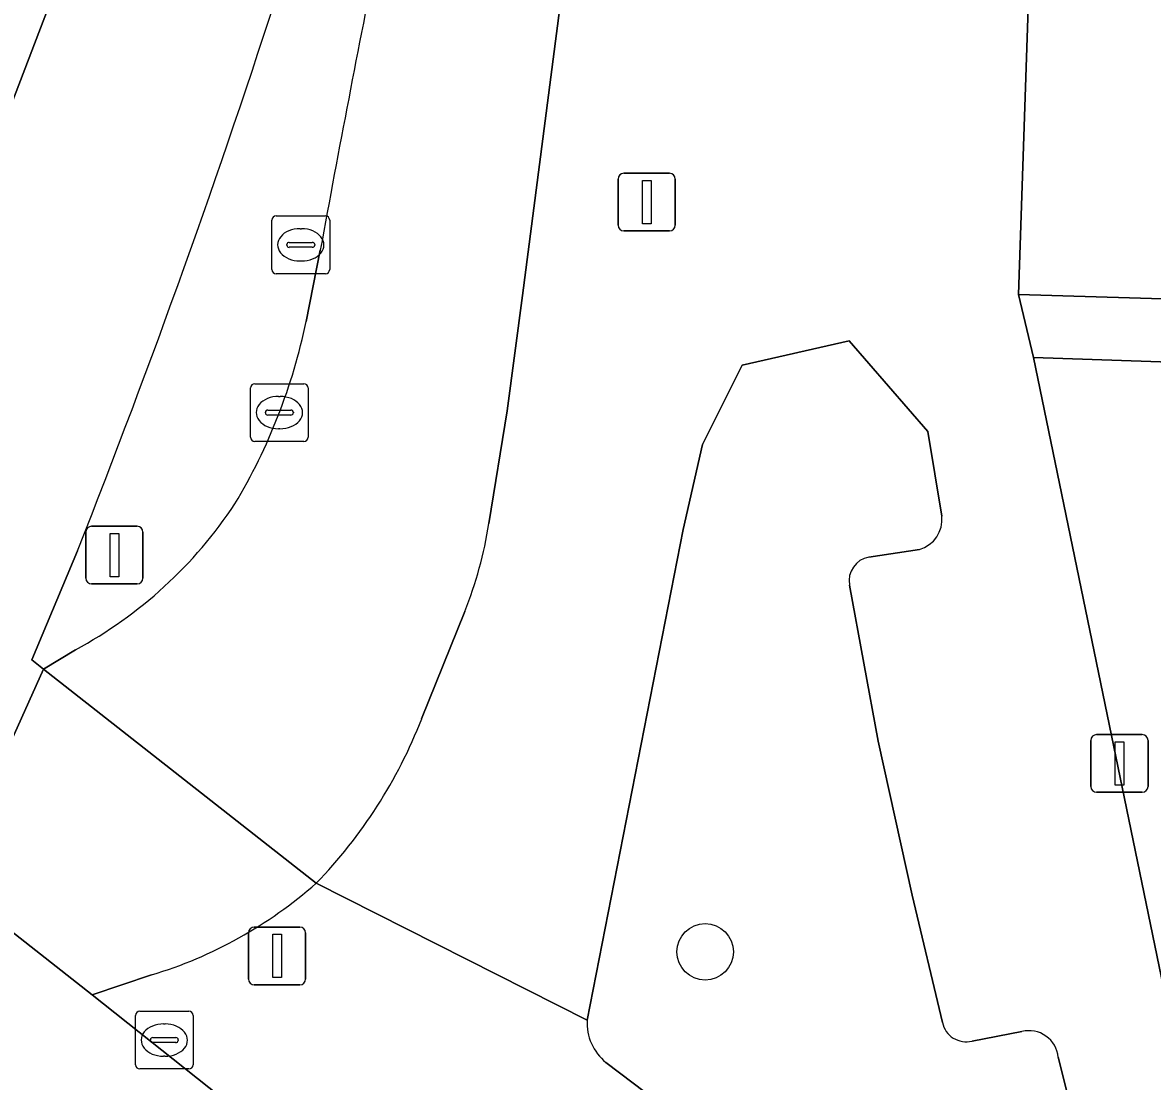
# Model space of a CAD drawing. Extents: x 161771 to 163125, y 382475 to 383179.
# Drawn here: x 161797.62 to 161817.18, y 383019.29 to 383037.63 of the extents above; entities that cross this region are included whole.
import ezdxf

# ---------------------------------------------------------------- set-up
doc = ezdxf.new("R2010")
doc.units = 0
for name, color, linetype in [('IMGEO_Boom', 7, 'Continuous'), ('IMGEO_Erf', 7, 'Continuous'), ('IMGEO_Fietspad_gesloten', 7, 'Continuous'), ('IMGEO_Groenvoorziening', 7, 'Continuous'), ('IMGEO_Kolk', 7, 'Continuous'), ('IMGEO_Lichtmast', 7, 'Continuous'), ('IMGEO_Pand', 7, 'Continuous'), ('IMGEO_Rijbaan_lokaal_gesloten', 7, 'Continuous'), ('IMGEO_Rijbaan_lokaal_open', 7, 'Continuous'), ('IMGEO_Rioolput', 7, 'Continuous'), ('IMGEO_Verkeerseiland_open', 7, 'Continuous'), ('IMGEO_Verkeersregelinstallatiepaal', 7, 'Continuous'), ('IMGEO_Voetpad_open', 7, 'Continuous')]:
    doc.layers.add(name, color=color, linetype=linetype)

msp = doc.modelspace()

# ---------------------------------------------------------------- linework, layer by layer
at = {"layer": 'IMGEO_Boom'}
msp.add_circle((161809.438, 383021.531), 0.489, dxfattribs=at)
at = {"layer": 'IMGEO_Erf'}
msp.add_lwpolyline([(161823.177, 383039.433), (161823.112, 383037.617), (161822.935, 383032.675), (161814.864, 383032.919), (161815.123, 383031.829), (161824.437, 383031.507), (161825.086, 383028.985), (161825.169, 383028.663), (161826.103, 383025.069), (161828.165, 383022.151), (161828.794, 383022.597), (161826.486, 383025.752), (161826.616, 383025.85), (161826.581, 383026.006), (161825.991, 383028.69), (161825.806, 383029.529), (161826.013, 383029.674), (161830.107, 383032.546), (161831.656, 383033.633), (161836.114, 383036.761), (161835.573, 383037.532), (161836.554, 383038.221), (161837.098, 383037.446), (161838.693, 383038.565)], dxfattribs=at)
at = {"layer": 'IMGEO_Fietspad_gesloten'}
for points in [[(161814.386, 383089.376), (161808.605, 383071.283), (161799.736, 383042.637), (161799.138, 383040.744), (161799.133, 383040.729), (161798.993, 383040.335), (161797.201, 383035.645), (161794.187, 383028.227), (161793.423, 383026.369), (161793.412, 383026.344)], [(161789.495, 383019.24), (161793.305, 383016.022), (161796.32, 383022.751), (161797.98, 383026.429), (161797.779, 383026.587), (161798.569, 383028.479)]]:
    msp.add_lwpolyline(points, dxfattribs=at)
msp.add_arc((161649.665, 383087.326), 160.11, 338.436, 342.18722, dxfattribs=at)
at = {"layer": 'IMGEO_Groenvoorziening'}
for points in [[(161813.535, 383029.078), (161813.294, 383030.545), (161811.931, 383032.115), (161810.078, 383031.696), (161809.391, 383030.319), (161809.059, 383028.845), (161807.394, 383020.35)], [(161812.272, 383028.371), (161813.149, 383028.503)], [(161813.546, 383020.305), (161813.025, 383022.515), (161812.432, 383025.183), (161811.936, 383027.883)], [(161814.923, 383020.15), (161814.059, 383019.985)], [(161816.505, 383015.899), (161815.552, 383019.706)], [(161807.719, 383019.615), (161814.894, 383014.187)]]:
    msp.add_lwpolyline(points, dxfattribs=at)
msp.add_lwpolyline([(161826.126, 383020.704), (161823.798, 383023.999), (161822.479, 383029.074), (161823.73, 383029.031), (161825.086, 383028.985), (161824.437, 383031.507), (161815.123, 383031.829), (161818.125, 383017.273), (161822.25, 383018.481), (161822.488, 383018.123)], close=True, dxfattribs=at)
for centre, radius, start, end in [((161813.004, 383029.017), 0.534, 285.7201, 6.5326), ((161812.35, 383027.958), 0.42, 100.6396, 190.2637), ((161808.268, 383020.297), 0.875, 176.5206, 231.1872), ((161813.959, 383020.396), 0.423, 192.4671, 283.6226), ((161815.046, 383019.656), 0.509, 5.6204, 103.9444)]:
    msp.add_arc(centre, radius, start, end, dxfattribs=at)
at = {"layer": 'IMGEO_Kolk'}
for p, q in [((161801.638, 383031.373), (161802.49, 383031.373)), ((161801.563, 383030.447), (161801.563, 383031.299)), ((161802.564, 383031.299), (161802.564, 383030.447)), ((161802.051, 383031.153), (161802.076, 383031.153)), ((161801.822, 383030.867), (161801.822, 383030.879)), ((161802.26, 383030.83), (161801.862, 383030.83)), ((161801.865, 383030.916), (161802.263, 383030.916)), ((161802.306, 383030.879), (161802.306, 383030.867)), ((161802.074, 383030.593), (161802.049, 383030.593)), ((161802.49, 383030.373), (161801.638, 383030.373)), ((161799.571, 383019.576), (161799.571, 383020.428)), ((161799.646, 383020.502), (161800.498, 383020.502)), ((161800.572, 383020.428), (161800.572, 383019.576)), ((161800.059, 383020.282), (161800.084, 383020.282)), ((161799.873, 383020.045), (161800.271, 383020.045)), ((161799.83, 383019.996), (161799.83, 383020.008)), ((161800.268, 383019.959), (161799.87, 383019.959)), ((161800.314, 383020.008), (161800.314, 383019.996)), ((161800.082, 383019.722), (161800.057, 383019.722)), ((161800.498, 383019.502), (161799.646, 383019.502))]:
    msp.add_line(p, q, dxfattribs=at)
for points in [[(161801.638, 383031.373), (161802.49, 383031.373)], [(161801.563, 383030.447), (161801.563, 383031.299)], [(161802.564, 383031.299), (161802.564, 383030.447)], [(161802.49, 383030.373), (161801.638, 383030.373)], [(161799.571, 383019.576), (161799.571, 383020.428)], [(161799.646, 383020.502), (161800.498, 383020.502)], [(161800.572, 383020.428), (161800.572, 383019.576)], [(161800.498, 383019.502), (161799.646, 383019.502)]]:
    msp.add_lwpolyline(points, dxfattribs=at)
for centre, radius, start, end in [((161801.64, 383031.297), 0.0765, 91.552, 178.448), ((161801.64, 383031.297), 0.0765, 91.552, 178.448), ((161802.488, 383031.297), 0.0765, 1.552, 88.448), ((161802.488, 383031.297), 0.0765, 1.552, 88.448), ((161801.862, 383030.876), 0.0403, 85.8775, 175.7526), ((161801.859, 383030.866), 0.0366, 178.938, 274.7102), ((161802.263, 383030.873), 0.043, 264.8664, 352.4533), ((161802.267, 383030.878), 0.0386, 1.7309, 96.639), ((161801.64, 383030.449), 0.0765, 181.552, 268.448), ((161801.64, 383030.449), 0.0765, 181.552, 268.448), ((161802.488, 383030.449), 0.0765, 271.552, 358.448), ((161802.488, 383030.449), 0.0765, 271.552, 358.448), ((161799.648, 383020.426), 0.0765, 91.552, 178.448), ((161799.648, 383020.426), 0.0765, 91.552, 178.448), ((161800.496, 383020.426), 0.0765, 1.552, 88.448), ((161800.496, 383020.426), 0.0765, 1.552, 88.448), ((161799.87, 383020.005), 0.0403, 85.8775, 175.7526), ((161800.275, 383020.007), 0.0386, 1.7309, 96.639), ((161799.867, 383019.995), 0.0366, 178.938, 274.7102), ((161800.271, 383020.002), 0.043, 264.8664, 352.4533), ((161799.648, 383019.578), 0.0765, 181.552, 268.448), ((161799.648, 383019.578), 0.0765, 181.552, 268.448), ((161800.496, 383019.578), 0.0765, 271.552, 358.448), ((161800.496, 383019.578), 0.0765, 271.552, 358.448)]:
    msp.add_arc(centre, radius, start, end, dxfattribs=at)
for centre, major_axis, ratio, start_param, end_param in [((161802.05, 383030.873), (-0.387, 0.002), 0.722429, 4.712389, 7.853982), ((161802.075, 383030.873), (-0.39, 0.002), 0.717154, 1.570796, 4.712389), ((161800.058, 383020.002), (-0.387, 0.002), 0.722429, 4.712389, 7.853982), ((161800.083, 383020.002), (-0.39, 0.002), 0.717154, 1.570796, 4.712389)]:
    msp.add_ellipse(centre, major_axis=major_axis, ratio=ratio, start_param=start_param, end_param=end_param, dxfattribs=at)
at = {"layer": 'IMGEO_Lichtmast'}
for p, q in [((161807.93, 383034.119), (161807.93, 383034.919)), ((161807.93, 383034.919), (161807.93, 383034.119)), ((161808.03, 383035.019), (161808.82, 383035.019)), ((161808.82, 383035.019), (161808.03, 383035.019)), ((161808.92, 383034.919), (161808.92, 383034.119)), ((161808.92, 383034.119), (161808.92, 383034.919)), ((161808.82, 383034.019), (161808.03, 383034.019)), ((161808.03, 383034.019), (161808.82, 383034.019)), ((161816.117, 383024.395), (161816.117, 383025.195)), ((161816.117, 383025.195), (161816.117, 383024.395)), ((161816.217, 383025.295), (161817.007, 383025.295)), ((161817.007, 383025.295), (161816.217, 383025.295)), ((161817.107, 383025.195), (161817.107, 383024.395)), ((161817.107, 383024.395), (161817.107, 383025.195)), ((161817.007, 383024.295), (161816.217, 383024.295)), ((161816.217, 383024.295), (161817.007, 383024.295))]:
    msp.add_line(p, q, dxfattribs=at)
for points in [[(161808.35, 383034.894), (161808.5, 383034.894), (161808.5, 383034.144), (161808.35, 383034.144), (161808.35, 383034.894)], [(161816.537, 383025.17), (161816.687, 383025.17), (161816.687, 383024.42), (161816.537, 383024.42), (161816.537, 383025.17)]]:
    msp.add_lwpolyline(points, dxfattribs=at)
for centre, start, end in [((161808.03, 383034.919), 90, 180), ((161808.03, 383034.919), 90, 180), ((161808.82, 383034.919), 0, 90), ((161808.82, 383034.919), 360, 90), ((161808.03, 383034.119), 180, 270), ((161808.03, 383034.119), 180, 270), ((161808.82, 383034.119), 270, 0), ((161808.82, 383034.119), 270, 0), ((161816.217, 383025.195), 90, 180), ((161816.217, 383025.195), 90, 180), ((161817.007, 383025.195), 0, 90), ((161817.007, 383025.195), 360, 90), ((161816.217, 383024.395), 180, 270), ((161816.217, 383024.395), 180, 270), ((161817.007, 383024.395), 270, 0), ((161817.007, 383024.395), 270, 0)]:
    msp.add_arc(centre, 0.1, start, end, dxfattribs=at)
at = {"layer": 'IMGEO_Pand'}
msp.add_lwpolyline([(161828.59, 383042.485), (161824.445, 383042.632), (161824.404, 383041.47), (161823.247, 383041.511), (161823.206, 383040.34), (161815.122, 383040.624), (161814.864, 383032.919), (161822.935, 383032.675), (161823.112, 383037.617), (161823.177, 383039.433), (161828.59, 383039.239)], close=True, dxfattribs=at)
at = {"layer": 'IMGEO_Rijbaan_lokaal_gesloten'}
for points in [[(161805.693, 383028.951), (161806.006, 383030.906), (161806.276, 383032.901), (161806.963, 383038.2), (161807.125, 383039.001), (161807.23, 383039.468), (161807.676, 383041.135), (161807.77, 383041.45), (161815.282, 383065.695), (161816.712, 383070.308), (161821.927, 383086.574), (161821.952, 383086.649), (161823.104, 383090.143), (161826.262, 383098.831), (161829.752, 383108.038), (161830.292, 383109.409), (161831.714, 383112.634)], [(161802.773, 383033.686), (161802.526, 383032.452)], [(161804.528, 383025.567), (161805.276, 383027.425)], [(161798.531, 383026.763), (161797.98, 383026.429), (161802.702, 383022.72)], [(161802.427, 383014.137), (161804.266, 383016.461), (161798.821, 383020.785), (161796.32, 383022.751), (161793.305, 383016.022), (161796.139, 383013.762), (161799.83, 383010.855), (161801.803, 383013.347), (161795.563, 383018.269)]]:
    msp.add_lwpolyline(points, dxfattribs=at)
for centre, radius, start, end in [((162086.242, 382982.024), 288.138, 168.60952, 169.67131), ((161792.632, 383034.49), 10.102, 329.0461, 348.3619), ((161794.857, 383033.55), 7.718, 298.4286, 326.5322), ((161798.477, 383030.103), 7.307, 338.5022, 350.9304), ((161796.542, 383028.68), 8.572, 315.946, 338.7036)]:
    msp.add_arc(centre, radius, start, end, dxfattribs=at)
at = {"layer": 'IMGEO_Rijbaan_lokaal_open'}
for points in [[(161797.98, 383026.429), (161796.32, 383022.751), (161798.821, 383020.785), (161799.852, 383021.131)], [(161802.702, 383022.72), (161797.98, 383026.429)]]:
    msp.add_lwpolyline(points, dxfattribs=at)
msp.add_arc((161797.613, 383028.497), 7.699, 286.9065, 311.3766, dxfattribs=at)
at = {"layer": 'IMGEO_Rioolput'}
for p, q in [((161801.934, 383033.353), (161801.934, 383034.205)), ((161802.009, 383034.279), (161802.861, 383034.279)), ((161802.935, 383034.205), (161802.935, 383033.353)), ((161802.422, 383034.059), (161802.447, 383034.059)), ((161802.193, 383033.773), (161802.193, 383033.785)), ((161802.631, 383033.736), (161802.233, 383033.736)), ((161802.236, 383033.822), (161802.634, 383033.822)), ((161802.677, 383033.785), (161802.677, 383033.773)), ((161802.445, 383033.499), (161802.42, 383033.499)), ((161802.861, 383033.279), (161802.009, 383033.279))]:
    msp.add_line(p, q, dxfattribs=at)
for points in [[(161801.934, 383033.353), (161801.934, 383034.205)], [(161802.009, 383034.279), (161802.861, 383034.279)], [(161802.935, 383034.205), (161802.935, 383033.353)], [(161802.861, 383033.279), (161802.009, 383033.279)]]:
    msp.add_lwpolyline(points, dxfattribs=at)
for centre, radius, start, end in [((161802.011, 383034.203), 0.0765, 91.552, 178.448), ((161802.011, 383034.203), 0.0765, 91.552, 178.448), ((161802.859, 383034.203), 0.0765, 1.552, 88.448), ((161802.859, 383034.203), 0.0765, 1.552, 88.448), ((161802.233, 383033.782), 0.0403, 85.8775, 175.7526), ((161802.23, 383033.772), 0.0366, 178.938, 274.7102), ((161802.634, 383033.779), 0.043, 264.8664, 352.4533), ((161802.638, 383033.784), 0.0386, 1.7309, 96.639), ((161802.011, 383033.355), 0.0765, 181.552, 268.448), ((161802.011, 383033.355), 0.0765, 181.552, 268.448), ((161802.859, 383033.355), 0.0765, 271.552, 358.448), ((161802.859, 383033.355), 0.0765, 271.552, 358.448)]:
    msp.add_arc(centre, radius, start, end, dxfattribs=at)
for centre, major_axis, ratio, start_param, end_param in [((161802.421, 383033.779), (-0.387, 0.002), 0.722429, 4.712389, 7.853982), ((161802.446, 383033.779), (-0.39, 0.002), 0.717154, 1.570796, 4.712389)]:
    msp.add_ellipse(centre, major_axis=major_axis, ratio=ratio, start_param=start_param, end_param=end_param, dxfattribs=at)
at = {"layer": 'IMGEO_Verkeerseiland_open'}
for points in [[(161802.526, 383032.452), (161802.773, 383033.686)], [(161798.569, 383028.479), (161797.779, 383026.587), (161797.98, 383026.429), (161798.531, 383026.763)]]:
    msp.add_lwpolyline(points, dxfattribs=at)
for centre, radius, start, end in [((162086.242, 382982.024), 288.138, 168.60952, 169.67131), ((161649.665, 383087.326), 160.11, 338.436, 342.18722), ((161792.632, 383034.49), 10.102, 329.0461, 348.3619), ((161794.857, 383033.55), 7.718, 298.4286, 326.5322)]:
    msp.add_arc(centre, radius, start, end, dxfattribs=at)
at = {"layer": 'IMGEO_Verkeersregelinstallatiepaal'}
for p, q in [((161798.812, 383028.904), (161799.602, 383028.904)), ((161799.602, 383028.904), (161798.812, 383028.904)), ((161798.712, 383028.004), (161798.712, 383028.804)), ((161798.712, 383028.804), (161798.712, 383028.004)), ((161799.702, 383028.804), (161799.702, 383028.004)), ((161799.702, 383028.004), (161799.702, 383028.804)), ((161799.602, 383027.904), (161798.812, 383027.904)), ((161798.812, 383027.904), (161799.602, 383027.904)), ((161801.529, 383021.06), (161801.529, 383021.86)), ((161801.529, 383021.86), (161801.529, 383021.06)), ((161801.629, 383021.96), (161802.419, 383021.96)), ((161802.419, 383021.96), (161801.629, 383021.96)), ((161802.519, 383021.86), (161802.519, 383021.06)), ((161802.519, 383021.06), (161802.519, 383021.86)), ((161802.419, 383020.96), (161801.629, 383020.96)), ((161801.629, 383020.96), (161802.419, 383020.96))]:
    msp.add_line(p, q, dxfattribs=at)
for points in [[(161799.132, 383028.779), (161799.282, 383028.779), (161799.282, 383028.029), (161799.132, 383028.029), (161799.132, 383028.779)], [(161801.949, 383021.835), (161802.099, 383021.835), (161802.099, 383021.085), (161801.949, 383021.085), (161801.949, 383021.835)]]:
    msp.add_lwpolyline(points, dxfattribs=at)
for centre, start, end in [((161798.812, 383028.804), 90, 180), ((161798.812, 383028.804), 90, 180), ((161799.602, 383028.804), 0, 90), ((161799.602, 383028.804), 360, 90), ((161798.812, 383028.004), 180, 270), ((161798.812, 383028.004), 180, 270), ((161799.602, 383028.004), 270, 0), ((161799.602, 383028.004), 270, 0), ((161801.629, 383021.86), 90, 180), ((161801.629, 383021.86), 90, 180), ((161802.419, 383021.86), 0, 90), ((161802.419, 383021.86), 360, 90), ((161801.629, 383021.06), 180, 270), ((161801.629, 383021.06), 180, 270), ((161802.419, 383021.06), 270, 0), ((161802.419, 383021.06), 270, 0)]:
    msp.add_arc(centre, 0.1, start, end, dxfattribs=at)
at = {"layer": 'IMGEO_Voetpad_open'}
for points in [[(161816.268, 383014.386), (161818.421, 383012.725), (161818.125, 383017.273), (161815.123, 383031.829), (161814.864, 383032.919), (161815.122, 383040.624), (161815.343, 383047.183), (161815.381, 383048.33), (161815.655, 383049.557), (161818.149, 383060.711), (161818.217, 383061.016), (161819.491, 383064.88), (161821.163, 383069.953), (161823.15, 383075.826), (161824.964, 383081.188), (161826.886, 383086.928), (161828.496, 383091.74), (161830.027, 383096.314), (161830.121, 383096.594), (161831.842, 383101.546), (161833.724, 383106.958), (161836.053, 383112.233), (161838.104, 383116.879)], [(161793.412, 383026.344), (161793.423, 383026.369), (161794.187, 383028.227), (161797.201, 383035.645), (161798.993, 383040.335), (161799.133, 383040.729)], [(161806.963, 383038.2), (161806.276, 383032.901), (161806.006, 383030.906), (161805.693, 383028.951)], [(161809.059, 383028.845), (161809.391, 383030.319), (161810.078, 383031.696), (161811.931, 383032.115), (161813.294, 383030.545), (161813.535, 383029.078)], [(161802.702, 383022.72), (161807.394, 383020.35), (161809.059, 383028.845)], [(161813.149, 383028.503), (161812.272, 383028.371)], [(161811.936, 383027.883), (161812.432, 383025.183), (161813.025, 383022.515), (161813.546, 383020.305)], [(161805.276, 383027.425), (161804.528, 383025.567)], [(161807.394, 383020.35), (161802.702, 383022.72)], [(161799.852, 383021.131), (161798.821, 383020.785), (161804.266, 383016.461), (161807.617, 383013.82), (161810.474, 383011.429), (161814.81, 383007.607), (161815.142, 383007.971), (161821.477, 383002.244), (161821.134, 383001.897)], [(161814.059, 383019.985), (161814.923, 383020.15)], [(161815.552, 383019.706), (161816.505, 383015.899)], [(161814.894, 383014.187), (161807.719, 383019.615)]]:
    msp.add_lwpolyline(points, dxfattribs=at)
for centre, radius, start, end in [((161813.004, 383029.017), 0.534, 285.7201, 6.5326), ((161798.477, 383030.103), 7.307, 338.5022, 350.9304), ((161812.35, 383027.958), 0.42, 100.6396, 190.2637), ((161796.542, 383028.68), 8.572, 315.946, 338.7036), ((161797.613, 383028.497), 7.699, 286.9065, 311.3766), ((161808.268, 383020.297), 0.875, 176.5206, 231.1872), ((161813.959, 383020.396), 0.423, 192.4671, 283.6226), ((161815.046, 383019.656), 0.509, 5.6204, 103.9444)]:
    msp.add_arc(centre, radius, start, end, dxfattribs=at)

doc.saveas('drawing.dxf')
